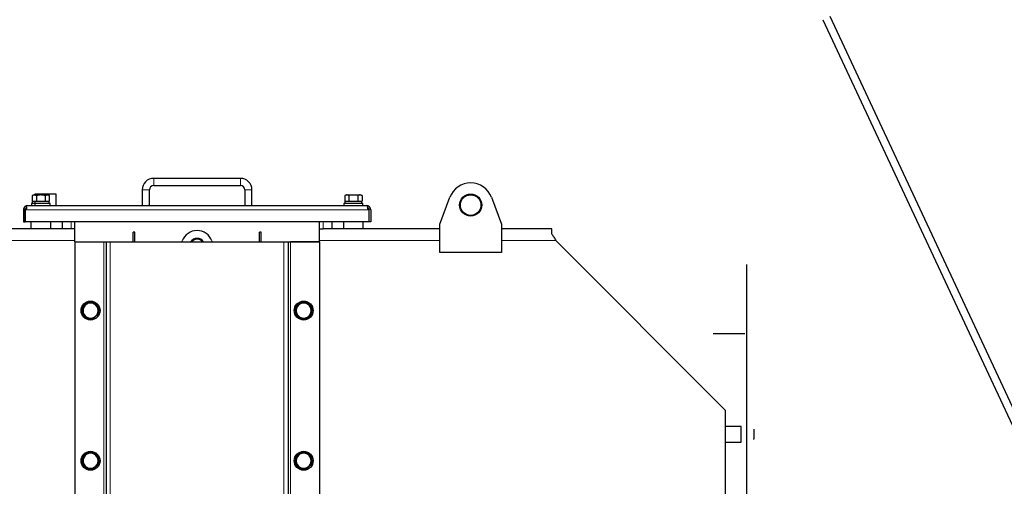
# Model space of a CAD drawing. Header units: millimetres. Extents: x 0 to 29700, y -16 to 21000.
# Tile 325 of 357: x 20518 to 21765, y 18035 to 18626. Entities that reach past the tile are written whole.
import ezdxf

# ---------------------------------------------------------------- set-up
doc = ezdxf.new("R2010")
doc.units = ezdxf.units.MM
doc.layers.add('1', color=7, linetype='Continuous', true_color=0xffffff)
doc.layers.add('254', color=7, linetype='Continuous', true_color=0xffffff)
doc.styles.add('latin_extended', font='simplex.shx')
doc.dimstyles.get("Standard").update_dxf_attribs({"dimtxt": 0.18, "dimasz": 0.18, "dimexe": 0.18, "dimexo": 0.0625, "dimgap": 0.09, "dimtad": 0, "dimtih": 1, "dimtoh": 1, "dimdec": 4, "dimzin": 0, "dimdsep": 46, "dimtxsty": 'Standard', "dimcen": 0.09, "dimadec": 0, "dimazin": 0, "dimtfac": 1, "dimtdec": 4, "dimtofl": 0, "dimtmove": 0, "dimatfit": 3, "dimfxl": 1, "dimtolj": 1, "dimtzin": 0, "dimarcsym": 0})

# ---------------------------------------------------------------- blocks, each defined once
blk = doc.blocks.new('_U4')
at = {"layer": '254', "color": 3, "linetype": 'Continuous', "lineweight": 13, "transparency": 16777216}
for p, q in [((28056.5, 18872.7), (28056.5, 14093.8)), ((18213, 16851.6), (18213, 14093.8)), ((18388, 14143.8), (27881.5, 14143.8))]:
    blk.add_line(p, q, dxfattribs=at)
at = {"layer": '254', "color": 3, "transparency": 16777216}
for points in [[(18388, 14173), (18388, 14114.6), (18213, 14143.8)], [(27881.5, 14114.6), (27881.5, 14173), (28056.5, 14143.8)]]:
    blk.add_solid(points, dxfattribs=at)
at = {"layer": 'Defpoints', "color": 0, "transparency": 16777216}
for p in [(28056.5, 18922.7), (18213, 16901.6), (28056.5, 14143.8)]:
    blk.add_point(p, dxfattribs=at)
at = {"layer": '254', "color": 2, "lineweight": 13, "transparency": 16777216, "insert": (22822.2, 14406.3), "char_height": 175, "attachment_point": 1, "style": 'latin_extended'}
blk.add_mtext('\\A1;9844', dxfattribs=at)

msp = doc.modelspace()

# ---------------------------------------------------------------- linework, layer by layer
at = {"layer": '1', "color": 4, "linetype": 'Continuous', "lineweight": 13}
for p, q in [((20687.987, 18425.103), (20687.987, 18416.103)), ((20797.987, 18425.103), (20797.987, 18416.103)), ((20673.487, 18410.603), (20682.487, 18410.603)), ((20812.487, 18410.603), (20803.487, 18410.603)), ((20960.685, 18385.103), (20525.289, 18385.103)), ((20583.487, 18370.303), (20583.487, 18361.303)), ((20902.487, 18361.303), (20902.487, 18370.303)), ((20587.977, 18346.303), (19965.975, 18346.303)), ((20624.687, 18344.803), (20624.687, 17592.803)), ((20632.987, 18344.803), (20632.987, 17592.803)), ((20852.987, 18344.803), (20852.987, 17592.803)), ((20861.287, 18344.803), (20861.287, 17592.803)), ((21050.486, 18346.303), (20897.989, 18346.303)), ((21197.577, 18346.303), (21128.484, 18346.303))]:
    msp.add_line(p, q, dxfattribs=at)
at = {"layer": '1', "color": 2, "linetype": 'Continuous', "lineweight": 25}
for p, q in [((20797.987, 18425.103), (20687.987, 18425.103)), ((20673.487, 18410.603), (20673.487, 18390.603)), ((20682.487, 18390.603), (20682.487, 18410.603)), ((20687.987, 18416.103), (20797.987, 18416.103)), ((20803.487, 18410.603), (20803.487, 18390.603)), ((20812.487, 18390.603), (20812.487, 18410.603)), ((20534.017, 18403.255), (20534.017, 18396.103)), ((20537.987, 18405.603), (20563.987, 18405.603)), ((20537.987, 18404.103), (20537.987, 18405.603)), ((20539.502, 18403.255), (20539.502, 18396.103)), ((20550.471, 18403.255), (20550.471, 18396.103)), ((20555.956, 18396.103), (20555.956, 18403.255)), ((20563.987, 18405.603), (20563.987, 18390.603)), ((20930.017, 18403.255), (20930.017, 18396.103)), ((20932.759, 18404.103), (20940.987, 18404.103)), ((20935.502, 18396.103), (20935.502, 18403.255)), ((20940.987, 18404.103), (20949.214, 18404.103)), ((20946.471, 18403.255), (20946.471, 18396.103)), ((20951.956, 18403.255), (20951.956, 18396.103)), ((21050.487, 18367.303), (21063.294, 18401.2)), ((21115.679, 18401.2), (21128.487, 18367.303)), ((20522.987, 18385.103), (20522.987, 18370.303)), ((20523.202, 18386.627), (20525.287, 18386.026)), ((20525.287, 18386.026), (20525.287, 18385.103)), ((20525.287, 18385.103), (20525.287, 18370.303)), ((20525.289, 18385.103), (20525.289, 18386.627)), ((20525.289, 18370.303), (20525.289, 18385.103)), ((20528.487, 18390.603), (20957.487, 18390.603)), ((20556.987, 18393.103), (20532.987, 18393.103)), ((20532.987, 18393.103), (20532.987, 18390.603)), ((20534.017, 18396.103), (20539.502, 18396.103)), ((20534.237, 18396.103), (20534.237, 18393.103)), ((20537.987, 18390.603), (20537.987, 18396.103)), ((20539.502, 18396.103), (20550.471, 18396.103)), ((20550.471, 18396.103), (20555.956, 18396.103)), ((20556.987, 18390.603), (20556.987, 18393.103)), ((20952.987, 18393.103), (20928.987, 18393.103)), ((20928.987, 18393.103), (20928.987, 18390.603)), ((20930.017, 18396.103), (20935.502, 18396.103)), ((20930.237, 18396.103), (20930.237, 18393.103)), ((20935.502, 18396.103), (20935.956, 18396.103)), ((20935.955, 18396.103), (20946.017, 18396.103)), ((20946.018, 18396.103), (20946.471, 18396.103)), ((20946.471, 18396.103), (20951.956, 18396.103)), ((20952.987, 18390.603), (20952.987, 18393.103)), ((20960.685, 18386.627), (20960.685, 18385.103)), ((20960.685, 18385.103), (20960.685, 18370.303)), ((20962.771, 18386.627), (20960.687, 18386.026)), ((20960.687, 18386.026), (20960.687, 18385.103)), ((20960.687, 18385.103), (20960.687, 18370.303)), ((20962.987, 18385.103), (20962.987, 18370.303)), ((20572.469, 18361.303), (19012.992, 18361.303)), ((20522.987, 18370.303), (20525.287, 18370.303)), ((20960.685, 18370.303), (20525.289, 18370.303)), ((20532.487, 18370.303), (20532.487, 18361.303)), ((20557.487, 18361.303), (20557.487, 18370.303)), ((20572.487, 18361.303), (20572.487, 18370.303)), ((20583.487, 18361.303), (20572.487, 18361.303)), ((20587.987, 18361.303), (20583.487, 18361.303)), ((20587.987, 18344.803), (20587.987, 18370.303)), ((20897.986, 18361.303), (20902.487, 18361.303)), ((20897.987, 18344.803), (20897.987, 18370.303)), ((20913.487, 18361.303), (20902.487, 18361.303)), ((20913.487, 18370.303), (20913.487, 18361.303)), ((21050.482, 18361.303), (20913.489, 18361.303)), ((20928.487, 18370.303), (20928.487, 18361.303)), ((20953.487, 18361.303), (20953.487, 18370.303)), ((20962.987, 18370.303), (20960.687, 18370.303)), ((21050.487, 18331.303), (21050.487, 18367.303)), ((21192.487, 18361.303), (21128.485, 18361.303)), ((21128.487, 18367.303), (21128.487, 18331.303)), ((21192.487, 18354.365), (21192.487, 18361.303)), ((20664.137, 18357.103), (20661.837, 18357.103)), ((20661.837, 18344.803), (20661.837, 18357.103)), ((20664.137, 18344.803), (20664.137, 18357.103)), ((20821.837, 18344.803), (20821.837, 18357.103)), ((20824.137, 18357.103), (20821.837, 18357.103)), ((20824.137, 18344.803), (20824.137, 18357.103)), ((20587.987, 18344.803), (20587.987, 17592.803)), ((20587.987, 18344.803), (20624.687, 18344.803)), ((20587.987, 18344.803), (20624.686, 18344.803)), ((20624.687, 18344.803), (20627.687, 18344.803)), ((20627.687, 18344.803), (20627.687, 17592.803)), ((20627.687, 18344.803), (20632.987, 18344.803)), ((20632.987, 18344.803), (20852.987, 18344.803)), ((20723.783, 18344.803), (20724.165, 18345.865)), ((20761.809, 18345.865), (20762.19, 18344.803)), ((20852.987, 18344.803), (20858.287, 18344.803)), ((20858.287, 18344.803), (20861.287, 18344.803)), ((20858.287, 18344.803), (20858.287, 17592.803)), ((20861.287, 18344.803), (20897.987, 18344.803)), ((20897.987, 18344.803), (20861.287, 18344.803)), ((20897.987, 18344.803), (20897.987, 17592.803)), ((21411.987, 18131.893), (21197.577, 18346.303)), ((21128.487, 18331.303), (21050.487, 18331.303)), ((21438.887, 18316.303), (21438.887, 18296.303)), ((21438.887, 18296.303), (21438.887, 17628.407)), ((21396.587, 18228.603), (21436.587, 18228.603)), ((21411.987, 18131.893), (21411.987, 17540.303)), ((21431.987, 18111.303), (21411.987, 18111.303)), ((21431.987, 18091.303), (21431.987, 18111.303)), ((21447.987, 18107.803), (21447.987, 18106.932)), ((21447.987, 18107.803), (21447.987, 18106.932)), ((21447.987, 18107.803), (21447.987, 18106.932)), ((21447.987, 18106.932), (21447.987, 18101.303)), ((21447.987, 18101.303), (21447.987, 18095.674)), ((21411.987, 18091.303), (21431.987, 18091.303)), ((21447.987, 18094.803), (21447.987, 18095.674))]:
    msp.add_line(p, q, dxfattribs=at)
for centre, radius in [((21089.487, 18391.303), 14), ((21089.487, 18391.303), 13), ((20607.987, 18257.803), 12), ((20877.987, 18257.803), 12), ((20607.987, 18067.803), 12), ((20877.987, 18067.803), 12)]:
    msp.add_circle(centre, radius, dxfattribs=at)
for centre, radius, start, end in [((20687.987, 18410.603), 14.5, 90, 180), ((20797.987, 18410.603), 14.5, 0, 90), ((20687.987, 18410.603), 5.5, 90, 180), ((20797.987, 18410.603), 5.5, 0, 90), ((21089.487, 18391.303), 28, 20.698294, 159.301706), ((20528.487, 18385.103), 5.5, 163.91174, 180), ((20528.487, 18385.103), 5.5, 90, 111.362142), ((20957.487, 18385.103), 5.5, 68.637859, 90), ((20957.487, 18385.103), 5.5, 0, 16.08826), ((20742.987, 18339.103), 20, 19.762047, 160.237953), ((20742.987, 18339.103), 10, 34.75125, 145.24875), ((20742.987, 18339.103), 9, 39.301875, 140.698125), ((20607.987, 18257.803), 10.75, 152.089333, 207.901486), ((20607.987, 18257.803), 9.5, 120, 180), ((20607.987, 18257.803), 10.75, 94.239111, 147.184712), ((20607.987, 18257.803), 9.5, 60, 120), ((20607.987, 18257.803), 10.75, 32.660714, 86.23044), ((20607.987, 18257.803), 9.5, 0, 60), ((20607.987, 18257.803), 10.75, 332.098591, 27.910744), ((20877.987, 18257.803), 10.75, 152.089333, 207.901486), ((20877.987, 18257.803), 9.5, 120, 180), ((20877.987, 18257.803), 10.75, 94.239111, 149.697778), ((20877.987, 18257.803), 9.5, 60, 120), ((20877.987, 18257.803), 10.75, 32.660714, 86.23044), ((20877.987, 18257.803), 9.5, 0, 60), ((20877.987, 18257.803), 10.75, 332.098591, 27.910744), ((20607.987, 18257.803), 9.5, 180, 240), ((20607.987, 18257.803), 10.75, 213.452323, 263.917998), ((20607.987, 18257.803), 9.5, 240, 300), ((20607.987, 18257.803), 10.75, 270.431823, 306.470843), ((20607.987, 18257.803), 9.5, 300, 0), ((20877.987, 18257.803), 9.5, 180, 240), ((20877.987, 18257.803), 10.75, 213.452323, 263.917998), ((20877.987, 18257.803), 9.5, 240, 300), ((20877.987, 18257.803), 10.75, 270.431823, 327.309958), ((20877.987, 18257.803), 9.5, 300, 0), ((20607.987, 18067.803), 10.75, 152.089333, 207.901486), ((20607.987, 18067.803), 9.5, 120, 180), ((20607.987, 18067.803), 10.75, 94.239111, 147.184712), ((20607.987, 18067.803), 9.5, 60, 120), ((20607.987, 18067.803), 10.75, 32.660714, 86.23044), ((20607.987, 18067.803), 9.5, 0, 60), ((20607.987, 18067.803), 10.75, 332.098591, 27.910744), ((20877.987, 18067.803), 10.75, 152.089333, 207.901486), ((20877.987, 18067.803), 9.5, 120, 180), ((20877.987, 18067.803), 10.75, 94.239111, 147.184712), ((20877.987, 18067.803), 9.5, 60, 120), ((20877.987, 18067.803), 10.75, 32.660714, 86.23044), ((20877.987, 18067.803), 9.5, 0, 60), ((20877.987, 18067.803), 10.75, 332.098591, 27.910744), ((20607.987, 18067.803), 9.5, 180, 240), ((20607.987, 18067.803), 10.75, 213.452323, 263.917998), ((20607.987, 18067.803), 9.5, 300, 0), ((20877.987, 18067.803), 9.5, 180, 240), ((20877.987, 18067.803), 10.75, 213.452323, 263.917998), ((20877.987, 18067.803), 9.5, 300, 0), ((20607.987, 18067.803), 9.5, 240, 300), ((20607.987, 18067.803), 10.75, 270.431823, 306.470843), ((20877.987, 18067.803), 9.5, 240, 300), ((20877.987, 18067.803), 10.75, 270.431823, 306.470843)]:
    msp.add_arc(centre, radius, start, end, dxfattribs=at)
for centre, major_axis, ratio, start_param, end_param in [((20528.487, 18385.103), (0, 5.5), 0.999375, 0, 0.3728397), ((20544.987, 18389.644), (0, 60.966), 0.17632685, 4.76916357, 4.81853988), ((20544.987, 18396.563), (0, 60.966), 0.17632721, 4.65561429, 4.70485218), ((20940.987, 18389.644), (0, 60.966), 0.17632685, 4.76916357, 4.81853988), ((20940.987, 18396.563), (0, 60.966), 0.17632721, 4.65561429, 4.70485218), ((20957.487, 18385.103), (0, 5.5), 0.999375, 5.9103456, 6.28318531)]:
    msp.add_ellipse(centre, major_axis=major_axis, ratio=ratio, start_param=start_param, end_param=end_param, dxfattribs=at)
for points, knots in [([(20536.759, 18404.103), (20536.525, 18404.103), (20536.293, 18404.083), (20535.831, 18404.006), (20535.601, 18403.948), (20534.916, 18403.727), (20534.465, 18403.513), (20534.017, 18403.255)], [0, 0, 0, 0, 0.25, 0.25, 0.5, 0.5, 1, 1, 1, 1]), ([(20539.502, 18403.255), (20539.054, 18403.513), (20538.602, 18403.727), (20537.917, 18403.948), (20537.688, 18404.006), (20537.226, 18404.083), (20536.993, 18404.103), (20536.759, 18404.103)], [0, 0, 0, 0, 0.5, 0.5, 0.75, 0.75, 1, 1, 1, 1]), ([(20544.987, 18404.103), (20544.519, 18404.103), (20544.054, 18404.083), (20543.13, 18404.006), (20542.671, 18403.948), (20541.301, 18403.727), (20540.398, 18403.513), (20539.502, 18403.255)], [0, 0, 0, 0, 0.25, 0.25, 0.5, 0.5, 1, 1, 1, 1]), ([(20550.471, 18403.255), (20549.575, 18403.513), (20548.672, 18403.727), (20547.303, 18403.948), (20546.844, 18404.006), (20545.92, 18404.083), (20545.455, 18404.103), (20544.987, 18404.103)], [0, 0, 0, 0, 0.5, 0.5, 0.75, 0.75, 1, 1, 1, 1]), ([(20553.214, 18404.103), (20552.98, 18404.103), (20552.747, 18404.083), (20552.285, 18404.006), (20552.056, 18403.948), (20551.371, 18403.727), (20550.919, 18403.513), (20550.471, 18403.255)], [0, 0, 0, 0, 0.25, 0.25, 0.5, 0.5, 1, 1, 1, 1]), ([(20555.956, 18403.255), (20555.508, 18403.513), (20555.057, 18403.727), (20554.372, 18403.948), (20554.142, 18404.006), (20553.68, 18404.083), (20553.448, 18404.103), (20553.214, 18404.103)], [0, 0, 0, 0, 0.5, 0.5, 0.75, 0.75, 1, 1, 1, 1]), ([(20932.759, 18404.103), (20932.525, 18404.103), (20932.293, 18404.083), (20931.831, 18404.006), (20931.601, 18403.948), (20930.916, 18403.727), (20930.465, 18403.513), (20930.017, 18403.255)], [0, 0, 0, 0, 0.25, 0.25, 0.5, 0.5, 1, 1, 1, 1]), ([(20935.502, 18403.255), (20935.054, 18403.513), (20934.602, 18403.727), (20933.917, 18403.948), (20933.688, 18404.006), (20933.226, 18404.083), (20932.993, 18404.103), (20932.759, 18404.103)], [0, 0, 0, 0, 0.5, 0.5, 0.75, 0.75, 1, 1, 1, 1]), ([(20949.214, 18404.103), (20948.98, 18404.103), (20948.747, 18404.083), (20948.285, 18404.006), (20948.056, 18403.948), (20947.371, 18403.727), (20946.919, 18403.513), (20946.471, 18403.255)], [0, 0, 0, 0, 0.25, 0.25, 0.5, 0.5, 1, 1, 1, 1]), ([(20951.956, 18403.255), (20951.508, 18403.513), (20951.057, 18403.727), (20950.372, 18403.948), (20950.142, 18404.006), (20949.68, 18404.083), (20949.448, 18404.103), (20949.214, 18404.103)], [0, 0, 0, 0, 0.5, 0.5, 0.75, 0.75, 1, 1, 1, 1]), ([(20526.483, 18390.225), (20526.403, 18390.194), (20526.315, 18390.157), (20526.127, 18390.073), (20526.027, 18390.024), (20525.819, 18389.914), (20525.711, 18389.853), (20525.49, 18389.717), (20525.378, 18389.642), (20525.04, 18389.398), (20524.814, 18389.209), (20524.549, 18388.944), (20524.498, 18388.89), (20524.397, 18388.781), (20524.251, 18388.616), (20524.118, 18388.447), (20523.954, 18388.222), (20523.879, 18388.11), (20523.743, 18387.889), (20523.681, 18387.78), (20523.57, 18387.572), (20523.522, 18387.471), (20523.436, 18387.283), (20523.362, 18387.106), (20523.309, 18386.961), (20523.266, 18386.834), (20523.248, 18386.781), (20523.222, 18386.696), (20523.208, 18386.648), (20523.203, 18386.629), (20523.201, 18386.623), (20523.201, 18386.624), (20523.202, 18386.627)], [0, 0, 0, 0, 0.0625, 0.0625, 0.125, 0.125, 0.1875, 0.1875, 0.25, 0.25, 0.375, 0.375, 0.40625, 0.40625, 0.4375, 0.5, 0.5, 0.5625, 0.5625, 0.625, 0.625, 0.6875, 0.6875, 0.75, 0.8125, 0.8125, 0.875, 0.875, 0.9375, 0.96875, 0.96875, 1, 1, 1, 1]), ([(20525.289, 18386.627), (20525.342, 18386.624), (20525.396, 18386.623), (20525.504, 18386.629), (20525.664, 18386.648), (20525.82, 18386.696), (20526.023, 18386.781), (20526.122, 18386.834), (20526.313, 18386.961), (20526.497, 18387.106), (20526.663, 18387.283), (20526.818, 18387.471), (20526.89, 18387.572), (20527.021, 18387.78), (20527.08, 18387.889), (20527.184, 18388.11), (20527.229, 18388.222), (20527.302, 18388.447), (20527.344, 18388.616), (20527.365, 18388.781), (20527.375, 18388.89), (20527.377, 18388.944), (20527.377, 18389.209), (20527.336, 18389.398), (20527.225, 18389.642), (20527.18, 18389.717), (20527.075, 18389.853), (20527.015, 18389.914), (20526.883, 18390.024), (20526.811, 18390.073), (20526.655, 18390.157), (20526.572, 18390.194), (20526.484, 18390.225)], [0, 0, 0, 0, 0.03125, 0.03125, 0.0625, 0.125, 0.125, 0.1875, 0.1875, 0.25, 0.3125, 0.3125, 0.375, 0.375, 0.4375, 0.4375, 0.5, 0.5, 0.5625, 0.59375, 0.59375, 0.625, 0.625, 0.75, 0.75, 0.8125, 0.8125, 0.875, 0.875, 0.9375, 0.9375, 1, 1, 1, 1]), ([(20526.973, 18387.922), (20526.968, 18387.92), (20526.958, 18387.915), (20526.944, 18387.907), (20526.93, 18387.899), (20526.916, 18387.891), (20526.901, 18387.883), (20526.887, 18387.875), (20526.873, 18387.866), (20526.858, 18387.858), (20526.844, 18387.849), (20526.829, 18387.841), (20526.815, 18387.832), (20526.8, 18387.823), (20526.786, 18387.814), (20526.771, 18387.804), (20526.756, 18387.795), (20526.742, 18387.786), (20526.727, 18387.776), (20526.713, 18387.766), (20526.698, 18387.757), (20526.683, 18387.747), (20526.668, 18387.737), (20526.654, 18387.726), (20526.613, 18387.698), (20526.548, 18387.65), (20526.457, 18387.578), (20526.369, 18387.503), (20526.282, 18387.424), (20526.198, 18387.34), (20526.116, 18387.254), (20526.038, 18387.164), (20525.957, 18387.065), (20525.877, 18386.957), (20525.798, 18386.84), (20525.718, 18386.71), (20525.64, 18386.568), (20525.572, 18386.426), (20525.518, 18386.3), (20525.484, 18386.211), (20525.462, 18386.15), (20525.449, 18386.109), (20525.438, 18386.074), (20525.43, 18386.051), (20525.426, 18386.037), (20525.423, 18386.028), (20525.421, 18386.02), (20525.419, 18386.014), (20525.417, 18386.007), (20525.416, 18386.002), (20525.414, 18385.998), (20525.413, 18385.994), (20525.412, 18385.991), (20525.412, 18385.989), (20525.412, 18385.989), (20525.412, 18385.989)], [0, 0, 0, 0, 0.00571386, 0.01139713, 0.0170506, 0.02267505, 0.02827131, 0.03384018, 0.03938251, 0.04489913, 0.05039091, 0.0558587, 0.0613034, 0.06672589, 0.07212708, 0.07750787, 0.0828692, 0.08821199, 0.09353718, 0.09884574, 0.10413861, 0.10941677, 0.11468121, 0.1199329, 0.12517283, 0.15767862, 0.18927484, 0.22024085, 0.25087323, 0.28177863, 0.3127502, 0.34412028, 0.3762088, 0.41678589, 0.45836155, 0.50142286, 0.56289184, 0.62634555, 0.68810314, 0.75096743, 0.782178, 0.81327501, 0.84434509, 0.87547512, 0.88696207, 0.89840424, 0.90980587, 0.92117125, 0.93250473, 0.94381068, 0.9550935, 0.96635763, 0.97760753, 0.98884767, 1, 1, 1, 1]), ([(20525.413, 18385.989), (20525.421, 18385.989), (20525.437, 18385.989), (20525.461, 18385.99), (20525.485, 18385.991), (20525.509, 18385.992), (20525.532, 18385.994), (20525.556, 18385.995), (20525.58, 18385.997), (20525.603, 18386), (20525.627, 18386.002), (20525.651, 18386.005), (20525.675, 18386.008), (20525.698, 18386.011), (20525.722, 18386.015), (20525.746, 18386.018), (20525.769, 18386.023), (20525.793, 18386.027), (20525.817, 18386.031), (20525.84, 18386.036), (20525.864, 18386.041), (20525.918, 18386.053), (20526.003, 18386.075), (20526.117, 18386.11), (20526.228, 18386.15), (20526.375, 18386.212), (20526.55, 18386.301), (20526.748, 18386.427), (20526.927, 18386.569), (20527.087, 18386.728), (20527.219, 18386.897), (20527.302, 18387.047), (20527.347, 18387.165), (20527.369, 18387.255), (20527.379, 18387.341), (20527.376, 18387.424), (20527.361, 18387.504), (20527.335, 18387.579), (20527.297, 18387.65), (20527.259, 18387.701), (20527.229, 18387.736), (20527.211, 18387.755), (20527.191, 18387.774), (20527.171, 18387.792), (20527.15, 18387.81), (20527.128, 18387.827), (20527.104, 18387.844), (20527.08, 18387.861), (20527.055, 18387.877), (20527.029, 18387.893), (20527.002, 18387.908), (20526.983, 18387.917), (20526.973, 18387.922)], [0, 0, 0, 0, 0.00620411, 0.01240836, 0.01861351, 0.02482032, 0.03102952, 0.03724187, 0.04345812, 0.04967902, 0.0559053, 0.06213772, 0.068377, 0.07462391, 0.08087915, 0.08714348, 0.09341763, 0.0997023, 0.10599824, 0.11230615, 0.11862676, 0.12496077, 0.15607427, 0.18716501, 0.21832008, 0.24962604, 0.31247065, 0.37420642, 0.4377156, 0.49911621, 0.56305356, 0.62414631, 0.65625326, 0.68761781, 0.71856035, 0.74941436, 0.78008375, 0.81101821, 0.84251084, 0.87483958, 0.88491139, 0.89502633, 0.90519125, 0.91541294, 0.92569803, 0.93605305, 0.94648441, 0.95699836, 0.96760101, 0.97829832, 0.98909611, 1, 1, 1, 1]), ([(20526.973, 18387.922), (20526.919, 18388.145), (20526.867, 18388.368), (20526.767, 18388.817), (20526.719, 18389.042), (20526.607, 18389.586), (20526.544, 18389.905), (20526.483, 18390.225)], [0, 0, 0, 0, 0.29311281, 0.29311281, 0.5866845, 0.5866845, 1, 1, 1, 1]), ([(20526.973, 18387.922), (20526.926, 18388.118), (20526.881, 18388.314), (20526.792, 18388.708), (20526.75, 18388.906), (20526.63, 18389.477), (20526.556, 18389.851), (20526.484, 18390.225)], [0, 0, 0, 0, 0.25765541, 0.25765541, 0.51577491, 0.51577491, 1, 1, 1, 1]), ([(20959, 18387.922), (20958.995, 18387.92), (20958.985, 18387.915), (20958.971, 18387.907), (20958.956, 18387.899), (20958.942, 18387.891), (20958.929, 18387.883), (20958.915, 18387.875), (20958.902, 18387.866), (20958.889, 18387.858), (20958.876, 18387.849), (20958.864, 18387.841), (20958.852, 18387.832), (20958.84, 18387.823), (20958.828, 18387.814), (20958.817, 18387.805), (20958.806, 18387.795), (20958.795, 18387.786), (20958.785, 18387.776), (20958.774, 18387.766), (20958.764, 18387.757), (20958.755, 18387.747), (20958.745, 18387.736), (20958.736, 18387.726), (20958.711, 18387.698), (20958.676, 18387.65), (20958.638, 18387.579), (20958.612, 18387.504), (20958.597, 18387.425), (20958.594, 18387.341), (20958.604, 18387.255), (20958.627, 18387.166), (20958.664, 18387.066), (20958.72, 18386.958), (20958.797, 18386.841), (20958.904, 18386.711), (20959.046, 18386.569), (20959.206, 18386.443), (20959.357, 18386.342), (20959.493, 18386.265), (20959.623, 18386.201), (20959.745, 18386.15), (20959.857, 18386.11), (20959.97, 18386.075), (20960.062, 18386.052), (20960.129, 18386.037), (20960.172, 18386.028), (20960.215, 18386.021), (20960.258, 18386.014), (20960.301, 18386.008), (20960.344, 18386.002), (20960.387, 18385.998), (20960.43, 18385.994), (20960.474, 18385.991), (20960.517, 18385.989), (20960.545, 18385.989), (20960.56, 18385.989)], [0, 0, 0, 0, 0.00569278, 0.0113572, 0.01699405, 0.02260412, 0.02818823, 0.03374721, 0.03928188, 0.0447931, 0.05028172, 0.0557486, 0.06119462, 0.06662068, 0.07202767, 0.07741649, 0.08278807, 0.08814332, 0.09348318, 0.09880859, 0.10412051, 0.10941988, 0.11470767, 0.11998486, 0.12525241, 0.15750954, 0.18894579, 0.21983913, 0.25048226, 0.28133503, 0.3122669, 0.3436118, 0.3756908, 0.4163049, 0.45788788, 0.50092729, 0.56241406, 0.62579527, 0.66697459, 0.70850101, 0.75059599, 0.78175426, 0.81284642, 0.84395942, 0.87518003, 0.88668633, 0.89814774, 0.90956854, 0.92095307, 0.93230569, 0.9436308, 0.95493285, 0.9662163, 0.97748564, 0.98874536, 1, 1, 1, 1]), ([(20959.489, 18390.225), (20959.401, 18390.194), (20959.318, 18390.157), (20959.162, 18390.073), (20959.09, 18390.024), (20958.958, 18389.914), (20958.898, 18389.853), (20958.794, 18389.717), (20958.748, 18389.642), (20958.638, 18389.398), (20958.597, 18389.209), (20958.596, 18388.944), (20958.598, 18388.89), (20958.608, 18388.781), (20958.629, 18388.616), (20958.672, 18388.447), (20958.745, 18388.222), (20958.789, 18388.11), (20958.893, 18387.889), (20958.952, 18387.78), (20959.084, 18387.572), (20959.156, 18387.471), (20959.311, 18387.283), (20959.476, 18387.106), (20959.66, 18386.961), (20959.851, 18386.834), (20959.95, 18386.781), (20960.153, 18386.696), (20960.31, 18386.648), (20960.47, 18386.629), (20960.577, 18386.623), (20960.631, 18386.624), (20960.685, 18386.627)], [0, 0, 0, 0, 0.0625, 0.0625, 0.125, 0.125, 0.1875, 0.1875, 0.25, 0.25, 0.375, 0.375, 0.40625, 0.40625, 0.4375, 0.5, 0.5, 0.5625, 0.5625, 0.625, 0.625, 0.6875, 0.6875, 0.75, 0.8125, 0.8125, 0.875, 0.875, 0.9375, 0.96875, 0.96875, 1, 1, 1, 1]), ([(20959, 18387.922), (20959.047, 18388.118), (20959.093, 18388.314), (20959.181, 18388.708), (20959.224, 18388.906), (20959.343, 18389.477), (20959.417, 18389.851), (20959.489, 18390.225)], [0, 0, 0, 0, 0.25765541, 0.25765541, 0.51577491, 0.51577491, 1, 1, 1, 1]), ([(20959.001, 18387.922), (20959.054, 18388.145), (20959.106, 18388.368), (20959.206, 18388.817), (20959.254, 18389.042), (20959.366, 18389.586), (20959.429, 18389.905), (20959.49, 18390.225)], [0, 0, 0, 0, 0.29311281, 0.29311281, 0.58668451, 0.58668451, 1, 1, 1, 1]), ([(20960.562, 18385.989), (20960.561, 18385.991), (20960.561, 18385.992), (20960.56, 18385.994), (20960.56, 18385.995), (20960.559, 18385.997), (20960.559, 18386), (20960.558, 18386.002), (20960.557, 18386.005), (20960.556, 18386.008), (20960.555, 18386.011), (20960.554, 18386.015), (20960.553, 18386.018), (20960.552, 18386.022), (20960.55, 18386.027), (20960.549, 18386.031), (20960.548, 18386.036), (20960.546, 18386.041), (20960.542, 18386.053), (20960.536, 18386.075), (20960.524, 18386.109), (20960.511, 18386.15), (20960.489, 18386.211), (20960.455, 18386.3), (20960.401, 18386.426), (20960.333, 18386.569), (20960.255, 18386.71), (20960.175, 18386.841), (20960.096, 18386.958), (20960.015, 18387.066), (20959.935, 18387.165), (20959.857, 18387.254), (20959.776, 18387.34), (20959.691, 18387.424), (20959.605, 18387.503), (20959.516, 18387.578), (20959.426, 18387.649), (20959.356, 18387.701), (20959.307, 18387.735), (20959.278, 18387.755), (20959.25, 18387.774), (20959.222, 18387.792), (20959.194, 18387.81), (20959.166, 18387.827), (20959.138, 18387.844), (20959.11, 18387.861), (20959.083, 18387.877), (20959.055, 18387.892), (20959.028, 18387.908), (20959.01, 18387.917), (20959.001, 18387.922)], [0, 0, 0, 0, 0.02472753, 0.03091728, 0.03711167, 0.04331145, 0.04951736, 0.05573015, 0.06195055, 0.0681793, 0.07441713, 0.08066478, 0.08692297, 0.09319242, 0.09947386, 0.105768, 0.11207554, 0.11839721, 0.12473369, 0.15590368, 0.18699378, 0.21809097, 0.24928216, 0.31216651, 0.37402167, 0.43746074, 0.49900776, 0.54198375, 0.58355305, 0.62420156, 0.65605696, 0.68729801, 0.71824235, 0.74921677, 0.77974662, 0.81062139, 0.84214053, 0.87458564, 0.88469738, 0.89484884, 0.90504687, 0.91529822, 0.92560955, 0.93598737, 0.94643811, 0.95696802, 0.96758326, 0.97828981, 0.98909349, 1, 1, 1, 1]), ([(20962.771, 18386.627), (20962.772, 18386.624), (20962.772, 18386.623), (20962.771, 18386.629), (20962.765, 18386.648), (20962.751, 18386.696), (20962.725, 18386.781), (20962.708, 18386.834), (20962.664, 18386.961), (20962.611, 18387.106), (20962.537, 18387.283), (20962.452, 18387.471), (20962.403, 18387.572), (20962.292, 18387.78), (20962.231, 18387.889), (20962.094, 18388.11), (20962.019, 18388.222), (20961.855, 18388.447), (20961.722, 18388.616), (20961.576, 18388.781), (20961.476, 18388.89), (20961.424, 18388.944), (20961.159, 18389.209), (20960.933, 18389.398), (20960.595, 18389.642), (20960.483, 18389.717), (20960.262, 18389.853), (20960.154, 18389.914), (20959.946, 18390.024), (20959.846, 18390.073), (20959.658, 18390.157), (20959.57, 18390.194), (20959.49, 18390.225)], [0, 0, 0, 0, 0.03125, 0.03125, 0.0625, 0.125, 0.125, 0.1875, 0.1875, 0.25, 0.3125, 0.3125, 0.375, 0.375, 0.4375, 0.4375, 0.5, 0.5, 0.5625, 0.59375, 0.59375, 0.625, 0.625, 0.75, 0.75, 0.8125, 0.8125, 0.875, 0.875, 0.9375, 0.9375, 1, 1, 1, 1]), ([(21192.487, 18354.365), (21193.335, 18353.169), (21194.183, 18351.864), (21195.88, 18349.14), (21196.728, 18347.722), (21197.577, 18346.303)], [0, 0, 0, 0, 0.5, 0.5, 1, 1, 1, 1]), ([(20603.237, 18266.03), (20602.831, 18265.796), (20602.429, 18265.564), (20601.628, 18265.102), (20601.231, 18264.872), (20600.045, 18264.188), (20599.263, 18263.736), (20598.487, 18263.288)], [0, 0, 0, 0, 0.25, 0.25, 0.5, 0.5, 1, 1, 1, 1]), ([(20598.487, 18263.288), (20598.487, 18262.392), (20598.487, 18261.489), (20598.487, 18260.119), (20598.487, 18259.66), (20598.487, 18258.736), (20598.487, 18258.271), (20598.487, 18257.803)], [0, 0, 0, 0, 0.5, 0.5, 0.75, 0.75, 1, 1, 1, 1]), ([(20607.987, 18268.773), (20607.211, 18268.325), (20606.429, 18267.873), (20605.242, 18267.188), (20604.845, 18266.959), (20604.045, 18266.497), (20603.642, 18266.264), (20603.237, 18266.03)], [0, 0, 0, 0, 0.5, 0.5, 0.75, 0.75, 1, 1, 1, 1]), ([(20612.737, 18266.03), (20612.331, 18266.264), (20611.929, 18266.497), (20611.128, 18266.959), (20610.731, 18267.188), (20609.545, 18267.873), (20608.763, 18268.325), (20607.987, 18268.773)], [0, 0, 0, 0, 0.25, 0.25, 0.5, 0.5, 1, 1, 1, 1]), ([(20617.487, 18263.288), (20616.711, 18263.736), (20615.929, 18264.188), (20614.742, 18264.872), (20614.345, 18265.102), (20613.545, 18265.564), (20613.142, 18265.796), (20612.737, 18266.03)], [0, 0, 0, 0, 0.5, 0.5, 0.75, 0.75, 1, 1, 1, 1]), ([(20617.487, 18257.803), (20617.487, 18258.271), (20617.487, 18258.736), (20617.487, 18259.66), (20617.487, 18260.119), (20617.487, 18261.489), (20617.487, 18262.392), (20617.487, 18263.288)], [0, 0, 0, 0, 0.25, 0.25, 0.5, 0.5, 1, 1, 1, 1]), ([(20873.237, 18266.03), (20872.831, 18265.796), (20872.429, 18265.564), (20871.628, 18265.102), (20871.231, 18264.872), (20870.045, 18264.188), (20869.263, 18263.736), (20868.487, 18263.288)], [0, 0, 0, 0, 0.25, 0.25, 0.5, 0.5, 1, 1, 1, 1]), ([(20868.487, 18263.288), (20868.487, 18262.392), (20868.487, 18261.489), (20868.487, 18260.119), (20868.487, 18259.66), (20868.487, 18258.736), (20868.487, 18258.271), (20868.487, 18257.803)], [0, 0, 0, 0, 0.5, 0.5, 0.75, 0.75, 1, 1, 1, 1]), ([(20877.987, 18268.773), (20877.211, 18268.325), (20876.429, 18267.873), (20875.242, 18267.188), (20874.845, 18266.959), (20874.045, 18266.497), (20873.642, 18266.264), (20873.237, 18266.03)], [0, 0, 0, 0, 0.5, 0.5, 0.75, 0.75, 1, 1, 1, 1]), ([(20882.737, 18266.03), (20882.331, 18266.264), (20881.929, 18266.497), (20881.128, 18266.959), (20880.731, 18267.188), (20879.545, 18267.873), (20878.763, 18268.325), (20877.987, 18268.773)], [0, 0, 0, 0, 0.25, 0.25, 0.5, 0.5, 1, 1, 1, 1]), ([(20887.487, 18263.288), (20886.711, 18263.736), (20885.929, 18264.188), (20884.742, 18264.872), (20884.345, 18265.102), (20883.545, 18265.564), (20883.142, 18265.796), (20882.737, 18266.03)], [0, 0, 0, 0, 0.5, 0.5, 0.75, 0.75, 1, 1, 1, 1]), ([(20887.487, 18257.803), (20887.487, 18258.271), (20887.487, 18258.736), (20887.487, 18259.66), (20887.487, 18260.119), (20887.487, 18261.489), (20887.487, 18262.392), (20887.487, 18263.288)], [0, 0, 0, 0, 0.25, 0.25, 0.5, 0.5, 1, 1, 1, 1]), ([(20598.487, 18257.803), (20598.487, 18257.335), (20598.487, 18256.87), (20598.487, 18255.946), (20598.487, 18255.487), (20598.487, 18254.117), (20598.487, 18253.214), (20598.487, 18252.318)], [0, 0, 0, 0, 0.25, 0.25, 0.5, 0.5, 1, 1, 1, 1]), ([(20598.487, 18252.318), (20599.263, 18251.87), (20600.045, 18251.419), (20601.231, 18250.734), (20601.628, 18250.504), (20602.429, 18250.042), (20602.831, 18249.81), (20603.237, 18249.576)], [0, 0, 0, 0, 0.5, 0.5, 0.75, 0.75, 1, 1, 1, 1]), ([(20603.237, 18249.576), (20603.642, 18249.342), (20604.045, 18249.11), (20604.845, 18248.647), (20605.242, 18248.418), (20606.429, 18247.733), (20607.211, 18247.282), (20607.987, 18246.834)], [0, 0, 0, 0, 0.25, 0.25, 0.5, 0.5, 1, 1, 1, 1]), ([(20607.987, 18246.834), (20608.763, 18247.282), (20609.545, 18247.733), (20610.731, 18248.418), (20611.128, 18248.647), (20611.929, 18249.11), (20612.331, 18249.342), (20612.737, 18249.576)], [0, 0, 0, 0, 0.5, 0.5, 0.75, 0.75, 1, 1, 1, 1]), ([(20612.737, 18249.576), (20613.142, 18249.81), (20613.545, 18250.042), (20614.345, 18250.504), (20614.742, 18250.734), (20615.929, 18251.419), (20616.711, 18251.87), (20617.487, 18252.318)], [0, 0, 0, 0, 0.25, 0.25, 0.5, 0.5, 1, 1, 1, 1]), ([(20617.487, 18252.318), (20617.487, 18253.214), (20617.487, 18254.117), (20617.487, 18255.487), (20617.487, 18255.946), (20617.487, 18256.87), (20617.487, 18257.335), (20617.487, 18257.803)], [0, 0, 0, 0, 0.5, 0.5, 0.75, 0.75, 1, 1, 1, 1]), ([(20868.487, 18257.803), (20868.487, 18257.335), (20868.487, 18256.87), (20868.487, 18255.946), (20868.487, 18255.487), (20868.487, 18254.117), (20868.487, 18253.214), (20868.487, 18252.318)], [0, 0, 0, 0, 0.25, 0.25, 0.5, 0.5, 1, 1, 1, 1]), ([(20868.487, 18252.318), (20869.263, 18251.87), (20870.045, 18251.419), (20871.231, 18250.734), (20871.628, 18250.504), (20872.429, 18250.042), (20872.831, 18249.81), (20873.237, 18249.576)], [0, 0, 0, 0, 0.5, 0.5, 0.75, 0.75, 1, 1, 1, 1]), ([(20873.237, 18249.576), (20873.642, 18249.342), (20874.045, 18249.11), (20874.845, 18248.647), (20875.242, 18248.418), (20876.429, 18247.733), (20877.211, 18247.282), (20877.987, 18246.834)], [0, 0, 0, 0, 0.25, 0.25, 0.5, 0.5, 1, 1, 1, 1]), ([(20877.987, 18246.834), (20878.763, 18247.282), (20879.545, 18247.733), (20880.731, 18248.418), (20881.128, 18248.647), (20881.929, 18249.11), (20882.331, 18249.342), (20882.737, 18249.576)], [0, 0, 0, 0, 0.5, 0.5, 0.75, 0.75, 1, 1, 1, 1]), ([(20882.737, 18249.576), (20883.142, 18249.81), (20883.545, 18250.042), (20884.345, 18250.504), (20884.742, 18250.734), (20885.929, 18251.419), (20886.711, 18251.87), (20887.487, 18252.318)], [0, 0, 0, 0, 0.25, 0.25, 0.5, 0.5, 1, 1, 1, 1]), ([(20887.487, 18252.318), (20887.487, 18253.214), (20887.487, 18254.117), (20887.487, 18255.487), (20887.487, 18255.946), (20887.487, 18256.87), (20887.487, 18257.335), (20887.487, 18257.803)], [0, 0, 0, 0, 0.5, 0.5, 0.75, 0.75, 1, 1, 1, 1]), ([(20603.237, 18076.03), (20602.831, 18075.796), (20602.429, 18075.564), (20601.628, 18075.102), (20601.231, 18074.872), (20600.045, 18074.188), (20599.263, 18073.736), (20598.487, 18073.288)], [0, 0, 0, 0, 0.25, 0.25, 0.5, 0.5, 1, 1, 1, 1]), ([(20598.487, 18073.288), (20598.487, 18072.392), (20598.487, 18071.489), (20598.487, 18070.119), (20598.487, 18069.66), (20598.487, 18068.736), (20598.487, 18068.271), (20598.487, 18067.803)], [0, 0, 0, 0, 0.5, 0.5, 0.75, 0.75, 1, 1, 1, 1]), ([(20607.987, 18078.773), (20607.211, 18078.325), (20606.429, 18077.873), (20605.242, 18077.188), (20604.845, 18076.959), (20604.045, 18076.497), (20603.642, 18076.264), (20603.237, 18076.03)], [0, 0, 0, 0, 0.5, 0.5, 0.75, 0.75, 1, 1, 1, 1]), ([(20612.737, 18076.03), (20612.331, 18076.264), (20611.929, 18076.497), (20611.128, 18076.959), (20610.731, 18077.188), (20609.545, 18077.873), (20608.763, 18078.325), (20607.987, 18078.773)], [0, 0, 0, 0, 0.25, 0.25, 0.5, 0.5, 1, 1, 1, 1]), ([(20617.487, 18073.288), (20616.711, 18073.736), (20615.929, 18074.188), (20614.742, 18074.872), (20614.345, 18075.102), (20613.545, 18075.564), (20613.142, 18075.796), (20612.737, 18076.03)], [0, 0, 0, 0, 0.5, 0.5, 0.75, 0.75, 1, 1, 1, 1]), ([(20617.487, 18067.803), (20617.487, 18068.271), (20617.487, 18068.736), (20617.487, 18069.66), (20617.487, 18070.119), (20617.487, 18071.489), (20617.487, 18072.392), (20617.487, 18073.288)], [0, 0, 0, 0, 0.25, 0.25, 0.5, 0.5, 1, 1, 1, 1]), ([(20873.237, 18076.03), (20872.831, 18075.796), (20872.429, 18075.564), (20871.628, 18075.102), (20871.231, 18074.872), (20870.045, 18074.188), (20869.263, 18073.736), (20868.487, 18073.288)], [0, 0, 0, 0, 0.25, 0.25, 0.5, 0.5, 1, 1, 1, 1]), ([(20868.487, 18073.288), (20868.487, 18072.392), (20868.487, 18071.489), (20868.487, 18070.119), (20868.487, 18069.66), (20868.487, 18068.736), (20868.487, 18068.271), (20868.487, 18067.803)], [0, 0, 0, 0, 0.5, 0.5, 0.75, 0.75, 1, 1, 1, 1]), ([(20877.987, 18078.773), (20877.211, 18078.325), (20876.429, 18077.873), (20875.242, 18077.188), (20874.845, 18076.959), (20874.045, 18076.497), (20873.642, 18076.264), (20873.237, 18076.03)], [0, 0, 0, 0, 0.5, 0.5, 0.75, 0.75, 1, 1, 1, 1]), ([(20882.737, 18076.03), (20882.331, 18076.264), (20881.929, 18076.497), (20881.128, 18076.959), (20880.731, 18077.188), (20879.545, 18077.873), (20878.763, 18078.325), (20877.987, 18078.773)], [0, 0, 0, 0, 0.25, 0.25, 0.5, 0.5, 1, 1, 1, 1]), ([(20887.487, 18073.288), (20886.711, 18073.736), (20885.929, 18074.188), (20884.742, 18074.872), (20884.345, 18075.102), (20883.545, 18075.564), (20883.142, 18075.796), (20882.737, 18076.03)], [0, 0, 0, 0, 0.5, 0.5, 0.75, 0.75, 1, 1, 1, 1]), ([(20887.487, 18067.803), (20887.487, 18068.271), (20887.487, 18068.736), (20887.487, 18069.66), (20887.487, 18070.119), (20887.487, 18071.489), (20887.487, 18072.392), (20887.487, 18073.288)], [0, 0, 0, 0, 0.25, 0.25, 0.5, 0.5, 1, 1, 1, 1]), ([(20598.487, 18067.803), (20598.487, 18067.335), (20598.487, 18066.87), (20598.487, 18065.946), (20598.487, 18065.487), (20598.487, 18064.117), (20598.487, 18063.214), (20598.487, 18062.318)], [0, 0, 0, 0, 0.25, 0.25, 0.5, 0.5, 1, 1, 1, 1]), ([(20598.487, 18062.318), (20599.263, 18061.87), (20600.045, 18061.419), (20601.231, 18060.734), (20601.628, 18060.504), (20602.429, 18060.042), (20602.831, 18059.81), (20603.237, 18059.576)], [0, 0, 0, 0, 0.5, 0.5, 0.75, 0.75, 1, 1, 1, 1]), ([(20612.737, 18059.576), (20613.142, 18059.81), (20613.545, 18060.042), (20614.345, 18060.504), (20614.742, 18060.734), (20615.929, 18061.419), (20616.711, 18061.87), (20617.487, 18062.318)], [0, 0, 0, 0, 0.25, 0.25, 0.5, 0.5, 1, 1, 1, 1]), ([(20617.487, 18062.318), (20617.487, 18063.214), (20617.487, 18064.117), (20617.487, 18065.487), (20617.487, 18065.946), (20617.487, 18066.87), (20617.487, 18067.335), (20617.487, 18067.803)], [0, 0, 0, 0, 0.5, 0.5, 0.75, 0.75, 1, 1, 1, 1]), ([(20868.487, 18067.803), (20868.487, 18067.335), (20868.487, 18066.87), (20868.487, 18065.946), (20868.487, 18065.487), (20868.487, 18064.117), (20868.487, 18063.214), (20868.487, 18062.318)], [0, 0, 0, 0, 0.25, 0.25, 0.5, 0.5, 1, 1, 1, 1]), ([(20868.487, 18062.318), (20869.263, 18061.87), (20870.045, 18061.419), (20871.231, 18060.734), (20871.628, 18060.504), (20872.429, 18060.042), (20872.831, 18059.81), (20873.237, 18059.576)], [0, 0, 0, 0, 0.5, 0.5, 0.75, 0.75, 1, 1, 1, 1]), ([(20882.737, 18059.576), (20883.142, 18059.81), (20883.545, 18060.042), (20884.345, 18060.504), (20884.742, 18060.734), (20885.929, 18061.419), (20886.711, 18061.87), (20887.487, 18062.318)], [0, 0, 0, 0, 0.25, 0.25, 0.5, 0.5, 1, 1, 1, 1]), ([(20887.487, 18062.318), (20887.487, 18063.214), (20887.487, 18064.117), (20887.487, 18065.487), (20887.487, 18065.946), (20887.487, 18066.87), (20887.487, 18067.335), (20887.487, 18067.803)], [0, 0, 0, 0, 0.5, 0.5, 0.75, 0.75, 1, 1, 1, 1]), ([(20603.237, 18059.576), (20603.642, 18059.342), (20604.045, 18059.11), (20604.845, 18058.647), (20605.242, 18058.418), (20606.429, 18057.733), (20607.211, 18057.282), (20607.987, 18056.834)], [0, 0, 0, 0, 0.25, 0.25, 0.5, 0.5, 1, 1, 1, 1]), ([(20607.987, 18056.834), (20608.763, 18057.282), (20609.545, 18057.733), (20610.731, 18058.418), (20611.128, 18058.647), (20611.929, 18059.11), (20612.331, 18059.342), (20612.737, 18059.576)], [0, 0, 0, 0, 0.5, 0.5, 0.75, 0.75, 1, 1, 1, 1]), ([(20873.237, 18059.576), (20873.642, 18059.342), (20874.045, 18059.11), (20874.845, 18058.647), (20875.242, 18058.418), (20876.429, 18057.733), (20877.211, 18057.282), (20877.987, 18056.834)], [0, 0, 0, 0, 0.25, 0.25, 0.5, 0.5, 1, 1, 1, 1]), ([(20877.987, 18056.834), (20878.763, 18057.282), (20879.545, 18057.733), (20880.731, 18058.418), (20881.128, 18058.647), (20881.929, 18059.11), (20882.331, 18059.342), (20882.737, 18059.576)], [0, 0, 0, 0, 0.5, 0.5, 0.75, 0.75, 1, 1, 1, 1])]:
    msp.add_open_spline(points, degree=3, knots=knots, dxfattribs=at)
for points in [[(20523.24, 18386.758), (20524.264, 18386.434), (20525.289, 18386.111)], [(20960.685, 18386.111), (20961.709, 18386.434), (20962.733, 18386.758)]]:
    msp.add_open_spline(points, degree=2, dxfattribs=at)
at = {"layer": '254', "color": 2, "linetype": 'Continuous', "lineweight": 25}
for p, q in [((21535.757, 18625.835), (22339.984, 16904.504)), ((22349.044, 16908.737), (21544.817, 18630.068))]:
    msp.add_line(p, q, dxfattribs=at)

# ---------------------------------------------------------------- dimensions: what is measured, and where the dimension line sits
at = {"layer": '254', "color": 2, "linetype": 'Continuous', "lineweight": 13}
dim = msp.add_linear_dim(base=(28056.493, 14143.803), p1=(18212.987, 16901.584), p2=(28056.493, 18922.663), dimstyle='Standard', override={"dimscale": 50, "dimtxt": 3.5, "dimasz": 3.5, "dimexe": 1, "dimexo": 1, "dimgap": 1.75, "dimtad": 1, "dimtih": 1, "dimtoh": 0, "dimdec": 0, "dimlfac": 1, "dimzin": 8, "dimdsep": 46, "dimlunit": 2, "dimtxsty": 'latin_extended', "dimsah": 1, "dimse1": 0, "dimse2": 0, "dimsd1": 0, "dimsd2": 0, "dimclrd": 3, "dimclre": 3, "dimclrt": 2, "dimtol": 0, "dimtm": -0.1, "dimtfac": 0.714286, "dimtdec": 3, "dimtofl": 1, "dimtmove": 0, "dimtzin": 8, "dimlwd": 13, "dimlwe": 13}, dxfattribs=at)
dim.commit()
dim.dimension.update_dxf_attribs({"geometry": '_U4', "text_midpoint": (23134.74, 14143.803), "dimtype": 160})

doc.saveas('drawing.dxf')
